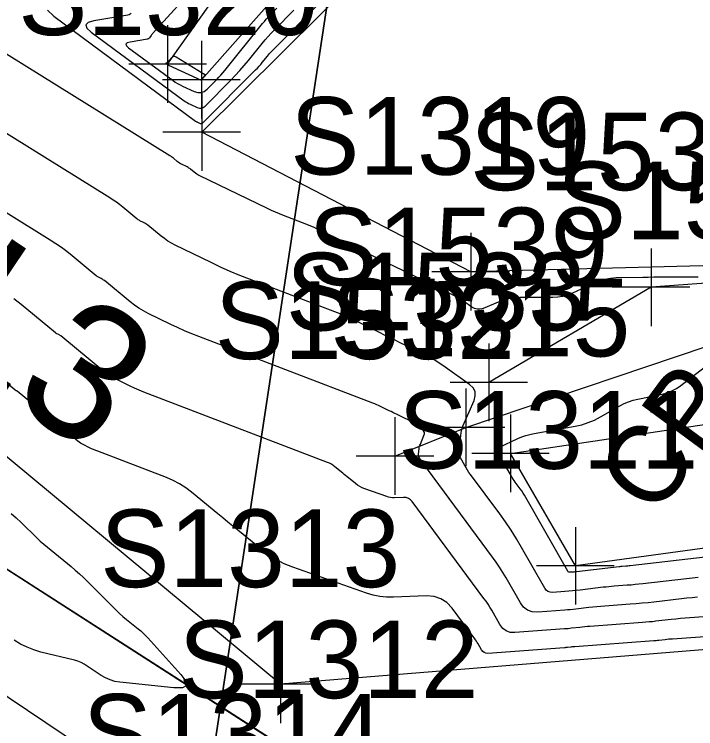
# Model space of a CAD drawing. Extents: x 816928 to 825690, y 436959 to 448212.
# Drawn here: x 818816.93 to 818852.06, y 445192.42 to 445229.23 of the extents above; entities that cross this region are included whole.
import ezdxf

# ---------------------------------------------------------------- set-up
doc = ezdxf.new("R2010")
doc.units = 0
for name, color, linetype in [('SURVEY - CONTOURS - Index with Text', 7, 'Continuous'), ('SURVEY - CONTOURS - Intermediate with optional Text', 7, 'Continuous'), ('SURVEY - CONTROL with Text', 7, 'Continuous'), ('SURVEY - DRAINAGE - Bridge Hydraulic Data - Points - Locators', 7, 'Continuous'), ('SURVEY - DRAINAGE - Bridge Hydraulic Data - Points - Numbers', 7, 'Continuous'), ('SURVEY - DRAINAGE - Bridge Hydraulic Data with Text', 7, 'Continuous'), ('SURVEY - DRAINAGE - Natural Features', 7, 'Continuous'), ('SURVEY - DRAINAGE - Natural Features - Points - Numbers', 7, 'Continuous'), ('SURVEY - DTM - Breaklines', 7, 'Continuous'), ('SURVEY - DTM - Breaklines - Points - Locators', 7, 'Continuous'), ('SURVEY - DTM - Breaklines - Points - Numbers', 7, 'Continuous'), ('SURVEY - PROPERTY - Parcels', 7, 'Continuous'), ('SURVEY - PROPERTY - Property Lines', 7, 'Continuous')]:
    doc.layers.add(name, color=color, linetype=linetype)

msp = doc.modelspace()

# ---------------------------------------------------------------- linework, layer by layer
at = {"layer": 'SURVEY - CONTOURS - Index with Text'}
msp.add_lwpolyline([(818854.897, 445197.336), (818850.864, 445197.043), (818850.767, 445197.035), (818850.67, 445197.027), (818850.573, 445197.017), (818850.476, 445197.007), (818850.16, 445196.97), (818850.093, 445196.963), (818850.025, 445196.956), (818849.957, 445196.95), (818849.889, 445196.945), (818845.83, 445196.648), (818845.776, 445196.644), (818845.722, 445196.639), (818845.669, 445196.634), (818845.615, 445196.628), (818845.441, 445196.608), (818845.403, 445196.603), (818845.366, 445196.6), (818845.328, 445196.596), (818845.291, 445196.593), (818841.346, 445196.304), (818841.242, 445196.309), (818841.152, 445196.341), (818841.076, 445196.398), (818841.013, 445196.482), (818840.833, 445196.799), (818840.794, 445196.866), (818840.752, 445196.932), (818840.708, 445196.997), (818840.663, 445197.06), (818839.502, 445198.625), (818839.232, 445198.916), (818838.92, 445199.12), (818838.566, 445199.236), (818838.17, 445199.264), (818836.484, 445199.2), (818836.125, 445199.203), (818835.771, 445199.239), (818835.422, 445199.309), (818835.079, 445199.412), (818831.288, 445200.746), (818830.85, 445200.922), (818830.432, 445201.134), (818830.034, 445201.381), (818829.657, 445201.665), (818828.457, 445202.649), (818828.199, 445202.86), (818827.942, 445203.071), (818827.685, 445203.282), (818827.428, 445203.493), (818826.066, 445204.611), (818825.767, 445204.837), (818825.452, 445205.037), (818825.122, 445205.212), (818824.777, 445205.359), (818821.234, 445206.713), (818821.128, 445206.755), (818821.022, 445206.8), (818820.917, 445206.847), (818820.813, 445206.896), (818820.475, 445207.06), (818820.404, 445207.097), (818820.336, 445207.138), (818820.27, 445207.183), (818820.206, 445207.232), (818817.082, 445209.807), (818817.071, 445209.815), (818817.06, 445209.823), (818817.048, 445209.83), (818817.035, 445209.837), (818816.994, 445209.857), (818816.985, 445209.862), (818816.976, 445209.867), (818816.968, 445209.872), (818816.961, 445209.878), (818814.134, 445212.208)], dxfattribs=at)
at = {"layer": 'SURVEY - CONTOURS - Intermediate with optional Text'}
for points in [[(818826.442, 445230.872), (818824.094, 445228.272), (818824.064, 445228.238), (818824.035, 445228.203), (818824.006, 445228.167), (818823.979, 445228.131), (818823.892, 445228.011), (818823.871, 445227.988), (818823.848, 445227.97), (818823.821, 445227.957), (818823.791, 445227.949), (818822.896, 445227.8), (818822.748, 445227.757), (818822.686, 445227.694), (818822.712, 445227.61), (818822.825, 445227.505), (818825.113, 445225.816), (818825.23, 445225.734), (818825.351, 445225.659), (818825.475, 445225.59), (818825.603, 445225.528)], [(818826.381, 445223.668), (818826.512, 445223.609), (818826.551, 445223.597), (818826.587, 445223.597), (818826.621, 445223.61), (818826.654, 445223.634), (818829.372, 445226.361), (818829.461, 445226.453), (818829.548, 445226.547), (818829.633, 445226.644), (818829.714, 445226.743), (818829.978, 445227.07), (818830.035, 445227.139), (818830.094, 445227.207), (818830.155, 445227.273), (818830.217, 445227.337), (818832.719, 445229.854)], [(818818.635, 445229.433), (818818.964, 445229.127), (818826.276, 445223.73), (818826.301, 445223.713), (818826.327, 445223.696), (818826.354, 445223.682), (818826.381, 445223.668)], [(818825.603, 445225.528), (818826.21, 445225.251), (818826.391, 445225.195), (818826.561, 445225.196), (818826.721, 445225.255), (818826.87, 445225.371), (818827.37, 445225.872), (818827.476, 445225.981), (818827.579, 445226.093), (818827.678, 445226.207), (818827.775, 445226.324), (818829.727, 445228.746), (818829.822, 445228.861), (818829.919, 445228.973), (818830.02, 445229.082), (818830.124, 445229.189), (818830.467, 445229.535)], [(818825.992, 445224.598), (818826.361, 445224.43), (818826.471, 445224.396), (818826.574, 445224.397), (818826.671, 445224.432), (818826.762, 445224.503), (818828.085, 445225.83), (818828.324, 445226.075), (818828.555, 445226.327), (818828.78, 445226.585), (818828.999, 445226.849), (818829.701, 445227.72), (818829.854, 445227.905), (818830.011, 445228.085), (818830.173, 445228.262), (818830.34, 445228.434), (818831.344, 445229.444)], [(818822.948, 445229.262), (818822.901, 445229.227), (818822.849, 445229.202), (818822.791, 445229.186), (818821.035, 445228.893), (818820.744, 445228.81), (818820.624, 445228.686), (818820.674, 445228.521), (818820.896, 445228.315), (818825.695, 445224.773), (818825.766, 445224.723), (818825.839, 445224.678), (818825.914, 445224.636), (818825.992, 445224.598)], [(818852.181, 445215.691), (818852.006, 445215.689), (818851.83, 445215.688), (818850.479, 445215.682), (818850.19, 445215.68), (818849.9, 445215.677), (818849.611, 445215.673), (818849.321, 445215.668), (818847.947, 445215.643), (818847.655, 445215.623), (818847.371, 445215.573), (818847.094, 445215.494), (818846.823, 445215.384), (818845.7, 445214.862), (818845.456, 445214.764), (818845.206, 445214.693), (818844.95, 445214.651), (818844.688, 445214.636), (818843.009, 445214.63), (818842.739, 445214.617), (818842.475, 445214.578), (818842.216, 445214.514), (818841.961, 445214.425), (818841.091, 445214.075), (818840.94, 445214.033), (818840.794, 445214.03), (818840.653, 445214.067), (818840.516, 445214.143), (818840.078, 445214.456), (818839.982, 445214.521), (818839.885, 445214.582), (818839.785, 445214.638), (818839.682, 445214.691), (818837.174, 445215.917), (818836.637, 445216.18), (818836.1, 445216.443), (818835.562, 445216.706), (818835.025, 445216.968), (818832.975, 445217.97), (818832.685, 445218.108), (818832.391, 445218.24), (818832.094, 445218.365), (818831.795, 445218.483), (818830.812, 445218.859), (818830.603, 445218.942), (818830.395, 445219.029), (818830.189, 445219.12), (818829.985, 445219.217), (818826.465, 445220.926), (818826.398, 445220.961), (818826.333, 445221), (818826.271, 445221.043), (818826.211, 445221.089), (818826.02, 445221.247), (818825.978, 445221.279), (818825.934, 445221.309), (818825.889, 445221.337), (818825.842, 445221.361), (818825.558, 445221.5), (818825.498, 445221.531), (818825.441, 445221.566), (818825.385, 445221.604), (818825.332, 445221.645), (818825.129, 445221.812), (818825.085, 445221.847), (818825.04, 445221.881), (818824.994, 445221.913), (818824.946, 445221.943), (818815.746, 445227.659)], [(818825.041, 445226.987), (818824.804, 445226.724), (818824.802, 445226.723), (818824.801, 445226.722), (818824.8, 445226.72), (818824.799, 445226.719), (818824.796, 445226.714), (818824.795, 445226.713), (818824.794, 445226.713), (818824.793, 445226.712), (818824.792, 445226.712), (818824.757, 445226.706), (818824.751, 445226.704), (818824.749, 445226.702), (818824.75, 445226.699), (818824.754, 445226.694), (818824.823, 445226.644), (818824.838, 445226.634), (818824.853, 445226.624), (818824.869, 445226.615), (818824.885, 445226.607), (818826.568, 445225.84), (818826.572, 445225.839), (818826.577, 445225.839), (818826.58, 445225.84), (818826.584, 445225.843), (818826.595, 445225.855), (818826.598, 445225.857), (818826.6, 445225.86), (818826.602, 445225.862), (818826.605, 445225.865), (818826.757, 445226.054), (818826.767, 445226.072), (818826.769, 445226.088), (818826.762, 445226.104), (818826.746, 445226.117), (818826.68, 445226.16), (818826.666, 445226.169), (818826.651, 445226.178), (818826.637, 445226.187), (818826.623, 445226.196), (818825.272, 445227.021), (818825.209, 445227.048), (818825.15, 445227.052), (818825.094, 445227.031), (818825.041, 445226.987)], [(818847.431, 445199.723), (818847.289, 445199.707), (818846.093, 445199.568), (818845.898, 445199.547), (818845.704, 445199.527), (818845.51, 445199.51), (818845.315, 445199.495), (818844.679, 445199.448), (818844.551, 445199.454), (818844.44, 445199.492), (818844.347, 445199.563), (818844.271, 445199.666), (818843.078, 445201.763), (818842.816, 445202.208), (818842.541, 445202.644), (818842.252, 445203.072), (818841.951, 445203.491), (818840.448, 445205.517), (818840.367, 445205.629), (818840.29, 445205.743), (818840.217, 445205.86), (818840.147, 445205.979), (818839.924, 445206.372), (818839.884, 445206.458), (818839.858, 445206.546), (818839.848, 445206.638), (818839.852, 445206.733), (818839.944, 445207.514), (818839.97, 445207.68), (818840.007, 445207.843), (818840.057, 445208.002), (818840.118, 445208.158), (818840.627, 445209.335), (818840.694, 445209.575), (818840.679, 445209.792), (818840.58, 445209.987), (818840.398, 445210.158), (818839.136, 445211.057), (818838.863, 445211.244), (818838.582, 445211.419), (818838.294, 445211.583), (818837.999, 445211.734), (818836.791, 445212.325), (818836.533, 445212.451), (818836.274, 445212.578), (818836.015, 445212.704), (818835.756, 445212.831), (818834.531, 445213.43), (818834.267, 445213.556), (818834, 445213.675), (818833.731, 445213.788), (818833.459, 445213.896), (818829.051, 445215.58), (818828.552, 445215.777), (818828.057, 445215.985), (818827.568, 445216.203), (818827.082, 445216.433), (818825.217, 445217.338), (818825.027, 445217.438), (818824.843, 445217.548), (818824.666, 445217.67), (818824.496, 445217.801), (818823.821, 445218.358), (818823.769, 445218.398), (818823.714, 445218.436), (818823.658, 445218.469), (818823.599, 445218.5), (818823.405, 445218.595), (818823.364, 445218.616), (818823.324, 445218.64), (818823.286, 445218.666), (818823.25, 445218.695), (818822.519, 445219.296), (818822.361, 445219.423), (818822.199, 445219.543), (818822.032, 445219.659), (818821.862, 445219.768), (818815.109, 445223.963)], [(818852.149, 445199.194), (818851.875, 445199.17), (818851.601, 445199.143), (818851.328, 445199.112), (818849.904, 445198.948), (818849.598, 445198.915), (818849.293, 445198.884), (818848.987, 445198.857), (818848.681, 445198.833), (818847.367, 445198.737), (818847.161, 445198.721), (818846.956, 445198.703), (818846.751, 445198.682), (818846.546, 445198.659), (818845.878, 445198.582), (818845.735, 445198.566), (818845.591, 445198.551), (818845.448, 445198.539), (818845.304, 445198.527), (818843.909, 445198.425), (818843.629, 445198.439), (818843.387, 445198.523), (818843.183, 445198.677), (818843.016, 445198.902), (818842.279, 445200.197), (818842.117, 445200.472), (818841.947, 445200.742), (818841.769, 445201.006), (818841.583, 445201.265), (818837.983, 445206.116), (818837.953, 445206.158), (818837.925, 445206.2), (818837.898, 445206.243), (818837.872, 445206.287), (818837.791, 445206.431), (818837.776, 445206.462), (818837.766, 445206.495), (818837.762, 445206.529), (818837.764, 445206.564), (818837.798, 445206.851), (818837.807, 445206.912), (818837.821, 445206.972), (818837.839, 445207.03), (818837.862, 445207.088), (818838.049, 445207.52), (818838.074, 445207.609), (818838.068, 445207.689), (818838.032, 445207.76), (818837.965, 445207.823), (818837.501, 445208.154), (818837.4, 445208.223), (818837.297, 445208.287), (818837.191, 445208.347), (818837.083, 445208.403), (818836.638, 445208.62), (818836.543, 445208.666), (818836.448, 445208.713), (818836.353, 445208.76), (818836.258, 445208.806), (818835.807, 445209.026), (818835.71, 445209.073), (818835.612, 445209.116), (818835.513, 445209.158), (818835.413, 445209.198), (818826.445, 445212.625), (818826.077, 445212.77), (818825.712, 445212.923), (818825.351, 445213.085), (818824.993, 445213.254), (818823.828, 445213.819), (818823.583, 445213.947), (818823.347, 445214.089), (818823.12, 445214.245), (818822.901, 445214.414), (818821.575, 445215.507), (818821.536, 445215.537), (818821.496, 445215.565), (818821.454, 445215.59), (818821.411, 445215.612), (818821.268, 445215.682), (818821.237, 445215.698), (818821.208, 445215.716), (818821.18, 445215.735), (818821.153, 445215.756), (818819.906, 445216.784), (818819.635, 445217), (818819.357, 445217.206), (818819.073, 445217.403), (818818.782, 445217.59), (818814.472, 445220.268)], [(818819.074, 445212.804), (818819.057, 445212.817), (818817.292, 445214.272), (818816.909, 445214.577)], [(818854.327, 445198.324), (818851.758, 445198.138), (818851.515, 445198.119), (818851.272, 445198.097), (818851.03, 445198.073), (818850.788, 445198.046), (818849.998, 445197.955), (818849.828, 445197.937), (818849.659, 445197.92), (818849.489, 445197.905), (818849.319, 445197.891), (818846.598, 445197.693), (818846.469, 445197.682), (818846.339, 445197.671), (818846.21, 445197.658), (818846.081, 445197.644), (818845.659, 445197.595), (818845.569, 445197.585), (818845.478, 445197.576), (818845.388, 445197.567), (818845.297, 445197.56), (818842.737, 445197.373), (818842.494, 445197.384), (818842.283, 445197.457), (818842.105, 445197.592), (818841.96, 445197.787), (818841.54, 445198.527), (818841.447, 445198.684), (818841.35, 445198.838), (818841.249, 445198.989), (818841.142, 445199.136), (818837.445, 445204.12), (818837.352, 445204.22), (818837.245, 445204.29), (818837.123, 445204.33), (818836.987, 445204.339), (818836.518, 445204.322), (818836.418, 445204.322), (818836.32, 445204.333), (818836.223, 445204.352), (818836.127, 445204.381), (818834.997, 445204.778), (818834.868, 445204.83), (818834.745, 445204.893), (818834.628, 445204.966), (818834.516, 445205.049), (818834.162, 445205.34), (818834.086, 445205.402), (818834.011, 445205.464), (818833.935, 445205.526), (818833.859, 445205.589), (818833.457, 445205.918), (818833.369, 445205.985), (818833.276, 445206.044), (818833.179, 445206.095), (818833.077, 445206.139), (818823.84, 445209.669), (818823.602, 445209.763), (818823.367, 445209.862), (818823.134, 445209.966), (818822.903, 445210.075), (818822.152, 445210.439), (818821.994, 445210.522), (818821.841, 445210.613), (818821.695, 445210.714), (818821.554, 445210.823), (818819.328, 445212.657), (818819.304, 445212.676), (818819.278, 445212.694), (818819.251, 445212.71), (818819.223, 445212.725), (818819.131, 445212.77), (818819.111, 445212.78), (818819.092, 445212.791), (818819.074, 445212.804), (818819.057, 445212.817)], [(818852.981, 445201.311), (818848.673, 445200.814), (818848.617, 445200.808), (818848.562, 445200.802), (818848.506, 445200.797), (818848.45, 445200.793), (818848.267, 445200.779), (818848.228, 445200.776), (818848.189, 445200.773), (818848.15, 445200.769), (818848.111, 445200.765), (818845.912, 445200.509), (818845.865, 445200.504), (818845.817, 445200.499), (818845.77, 445200.495), (818845.722, 445200.491), (818845.567, 445200.48), (818845.535, 445200.481), (818845.508, 445200.49), (818845.485, 445200.508), (818845.467, 445200.533), (818843.301, 445204.339), (818843.234, 445204.454), (818843.164, 445204.565), (818843.09, 445204.675), (818843.012, 445204.783), (818842.754, 445205.13), (818842.7, 445205.206), (818842.649, 445205.282), (818842.599, 445205.361), (818842.552, 445205.441), (818841.949, 445206.506), (818841.929, 445206.548), (818841.917, 445206.591), (818841.912, 445206.636), (818841.914, 445206.682), (818841.938, 445206.893), (818841.939, 445206.897), (818841.939, 445206.902), (818841.94, 445206.906), (818841.941, 445206.91), (818841.942, 445206.925), (818841.943, 445206.928), (818841.944, 445206.93), (818841.946, 445206.932), (818841.949, 445206.934), (818842.887, 445207.365), (818843.091, 445207.451), (818843.298, 445207.524), (818843.51, 445207.583), (818843.726, 445207.629), (818845.835, 445208.01), (818846.178, 445208.086), (818846.511, 445208.191), (818846.834, 445208.324), (818847.147, 445208.485), (818848.152, 445209.057), (818848.371, 445209.17), (818848.597, 445209.266), (818848.829, 445209.343), (818849.068, 445209.401), (818850.319, 445209.658), (818850.58, 445209.727), (818850.828, 445209.824), (818851.064, 445209.949), (818851.287, 445210.103), (818853.91, 445212.136)], [(818816.768, 445203.515), (818817.026, 445203.282), (818817.279, 445203.044), (818818.096, 445202.257), (818818.273, 445202.09), (818818.454, 445201.927), (818818.638, 445201.768), (818818.825, 445201.613), (818819.857, 445200.778), (818820.076, 445200.596), (818820.289, 445200.408), (818820.497, 445200.215), (818820.7, 445200.015), (818822.007, 445198.694), (818822.178, 445198.527), (818822.352, 445198.364), (818822.532, 445198.207), (818822.715, 445198.054), (818823.323, 445197.565), (818823.451, 445197.457), (818823.574, 445197.345), (818823.693, 445197.228), (818823.807, 445197.107), (818825.517, 445195.217), (818825.769, 445194.87), (818825.795, 445194.639), (818825.593, 445194.523), (818825.163, 445194.523), (818822.369, 445194.82), (818822.113, 445194.863), (818821.867, 445194.936), (818821.632, 445195.038), (818821.407, 445195.17), (818820.693, 445195.651), (818820.537, 445195.747), (818820.374, 445195.828), (818820.204, 445195.894), (818820.028, 445195.946), (818818.302, 445196.372), (818817.939, 445196.479), (818817.589, 445196.616), (818817.253, 445196.783), (818816.93, 445196.98)], [(818852.175, 445200.214), (818849.332, 445199.886), (818849.13, 445199.864), (818848.927, 445199.844), (818848.724, 445199.826), (818848.521, 445199.81), (818847.857, 445199.761), (818847.715, 445199.75), (818847.573, 445199.737), (818847.431, 445199.723), (818847.289, 445199.707)]]:
    msp.add_lwpolyline(points, dxfattribs=at)
at = {"layer": 'SURVEY - DRAINAGE - Bridge Hydraulic Data - Points - Locators'}
for p, q in [((818826.594, 445225.159), (818826.594, 445221.159)), ((818828.594, 445223.159), (818824.594, 445223.159)), ((818840.455, 445217.964), (818840.455, 445213.964)), ((818842.455, 445215.964), (818838.455, 445215.964)), ((818842.507, 445208.602), (818842.507, 445204.602)), ((818844.507, 445206.602), (818840.507, 445206.602)), ((818845.854, 445202.813), (818845.854, 445198.813)), ((818847.854, 445200.813), (818843.854, 445200.813)), ((818830.646, 445196.716), (818830.646, 445192.716)), ((818832.646, 445194.716), (818828.646, 445194.716))]:
    msp.add_line(p, q, dxfattribs=at)
at = {"layer": 'SURVEY - DRAINAGE - Bridge Hydraulic Data with Text'}
msp.add_line((818798.356, 445212.301), (818834.683, 445188.997), dxfattribs=at)
for points in [[(818897.164, 445208.339), (818868.22, 445203.878), (818845.854, 445200.813), (818842.507, 445206.602), (818864.771, 445209.937), (818867.349, 445212.885), (818865.041, 445216.597), (818840.455, 445215.964), (818826.594, 445223.159), (818838.958, 445235.421)], [(818981.856, 445170.386), (818981.679, 445172.324), (818961.15, 445189.092), (818885.148, 445199.156), (818830.646, 445194.716), (818800.042, 445220.122), (818756.964, 445204.922), (818710.566, 445206.148)], [(818975.535, 445161.489), (818974.654, 445162.222), (818955.542, 445179.169), (818885.6, 445191.376), (818829.741, 445185.211), (818795.23, 445208.399), (818755.569, 445194.059), (818710.632, 445195.982)]]:
    msp.add_lwpolyline(points, dxfattribs=at)
at = {"layer": 'SURVEY - DRAINAGE - Natural Features'}
msp.add_lwpolyline([(818976.92, 445167.021), (818959.968, 445184.233), (818885.355, 445194.671), (818834.683, 445188.997), (818798.356, 445212.301), (818757.037, 445198.917), (818710.514, 445201.057)], dxfattribs=at)
at = {"layer": 'SURVEY - DTM - Breaklines'}
for points in [[(818824.832, 445226.662), (818835.522, 445241.736), (818859.268, 445260.19), (818871.831, 445264.139), (818876.155, 445277.178)], [(818826.577, 445225.854), (818839.067, 445239.952), (818859.921, 445258.755), (818873.438, 445262.713), (818878.095, 445276.693)], [(818836.549, 445206.465), (818840.213, 445207.941), (818854.181, 445212.642), (818863.848, 445212.085), (818865.114, 445215.081), (818863.17, 445216.141), (818849.757, 445215.165), (818841.39, 445210.267)]]:
    msp.add_lwpolyline(points, dxfattribs=at)
at = {"layer": 'SURVEY - DTM - Breaklines - Points - Locators'}
for p, q in [((818824.832, 445228.662), (818824.832, 445224.662)), ((818826.577, 445227.854), (818826.577, 445223.854)), ((818826.832, 445226.662), (818822.832, 445226.662)), ((818828.577, 445225.854), (818824.577, 445225.854)), ((818849.757, 445217.165), (818849.757, 445213.165)), ((818851.757, 445215.165), (818847.757, 445215.165)), ((818841.39, 445212.267), (818841.39, 445208.267)), ((818843.39, 445210.267), (818839.39, 445210.267)), ((818840.213, 445209.941), (818840.213, 445205.941)), ((818836.549, 445208.465), (818836.549, 445204.465)), ((818842.213, 445207.941), (818838.213, 445207.941)), ((818838.549, 445206.465), (818834.549, 445206.465))]:
    msp.add_line(p, q, dxfattribs=at)
at = {"layer": 'SURVEY - PROPERTY - Parcels'}
for p, q in [((818881.306, 445547.674), (818780.722, 444885.014)), ((818815.75, 445115.787), (818881.306, 445547.674))]:
    msp.add_line(p, q, dxfattribs=at)
at = {"layer": 'SURVEY - PROPERTY - Property Lines'}
msp.add_line((818881.306, 445547.674), (818780.722, 444885.014), dxfattribs=at)

# ---------------------------------------------------------------- texts
at = {"layer": 'SURVEY - CONTROL with Text'}
msp.add_text('CP-S8', height=4, rotation=53.648, dxfattribs=at).set_placement((818849.951, 445203.238))
at = {"layer": 'SURVEY - DRAINAGE - Bridge Hydraulic Data - Points - Numbers'}
for s, p in [('S1320', (818817.133, 445228.159)), ('S1319', (818831.151, 445220.964)), ('S1315', (818833.219, 445211.602)), ('S1311', (818836.724, 445205.813)), ('S1313', (818821.358, 445199.716)), ('S1314', (818820.453, 445190.211))]:
    msp.add_text(s, height=4, dxfattribs=at).set_placement(p)
at = {"layer": 'SURVEY - DRAINAGE - Bridge Hydraulic Data with Text'}
msp.add_text('L3', height=7, rotation=326.0839, dxfattribs=at).set_placement((818812.268, 445212.27))
at = {"layer": 'SURVEY - DRAINAGE - Natural Features - Points - Numbers'}
msp.add_text('S1312', height=4, dxfattribs=at).set_placement((818825.395, 445193.997))
at = {"layer": 'SURVEY - DTM - Breaklines - Points - Numbers'}
for s, p in [('S1538', (818840.422, 445220.165)), ('S1534', (818844.893, 445217.642)), ('S1539', (818832.086, 445215.267)), ('S1533', (818830.925, 445212.941)), ('S1532', (818827.262, 445211.465))]:
    msp.add_text(s, height=4, dxfattribs=at).set_placement(p)

doc.saveas('drawing.dxf')
